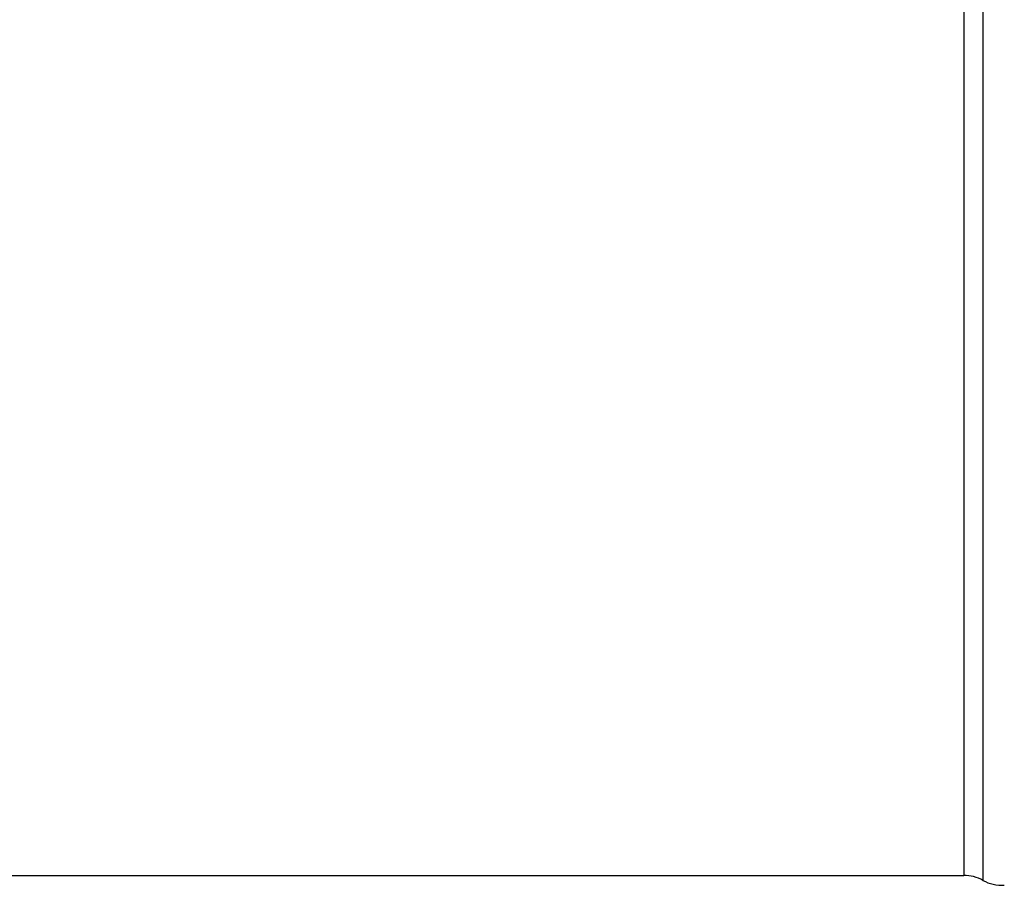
# Model space of a CAD drawing. Header units: millimetres. Extents: x 0 to 297, y 0 to 210.
# Tile 336 of 499: x 161.8 to 170.55, y 147.92 to 155.61. Entities that reach past the tile are written whole.
import ezdxf

# ---------------------------------------------------------------- set-up
doc = ezdxf.new("R2010")
doc.units = ezdxf.units.MM
doc.header["$LTSCALE"] = 16.335
doc.layers.get('0').update_dxf_attribs({"linetype": 'CONTINUOUS'})
doc.layers.add('AXES_REF', color=7, linetype='CONTINUOUS')

msp = doc.modelspace()

# ---------------------------------------------------------------- linework, layer by layer
at = {"color": 9, "linetype": 'Continuous'}
for p, q in [((170.3558, 161.4545), (170.3558, 147.9684)), ((170.1858, 161.4105), (170.1858, 148.0125))]:
    msp.add_line(p, q, dxfattribs=at)
at = {"color": 7, "linetype": 'Continuous'}
for centre, start, end in [((170.1858, 147.6625), 60.94711, 90), ((170.5257, 148.2744), 240.94711, 273.29821)]:
    msp.add_arc(centre, 0.35, start, end, dxfattribs=at)
at = {"layer": 'AXES_REF', "color": 7, "linetype": 'Continuous'}
msp.add_line((147.8558, 148.0125), (170.1858, 148.0125), dxfattribs=at)

doc.saveas('drawing.dxf')
